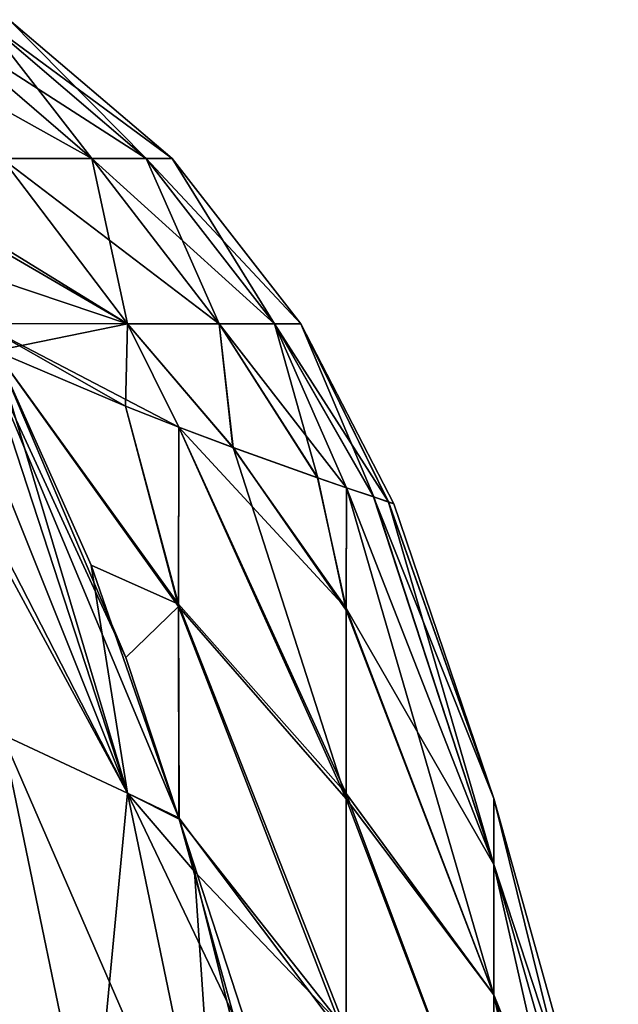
# Model space of a CAD drawing. Header units: millimetres. Extents: x -168 to 168, y -6 to 84.
# Tile 290 of 292: x 167.164 to 167.741, y 64.706 to 65.654. Entities that reach past the tile are written whole.
import ezdxf

# ---------------------------------------------------------------- set-up
doc = ezdxf.new("R2010")
doc.units = ezdxf.units.MM
doc.header["$LTSCALE"] = 65.185185
for name, color, linetype in [('299', 7, 'CONTINUOUS'), ('300', 7, 'CONTINUOUS'), ('301', 7, 'CONTINUOUS'), ('311', 7, 'CONTINUOUS'), ('333', 7, 'CONTINUOUS'), ('334', 7, 'CONTINUOUS'), ('335', 7, 'CONTINUOUS'), ('345', 7, 'CONTINUOUS')]:
    doc.layers.add(name, color=color, linetype=linetype)

msp = doc.modelspace()

# ---------------------------------------------------------------- linework, layer by layer
at = {"layer": '299', "linetype": 'CONTINUOUS'}
for points in [[(167.23348, 65.52068, -36.30141), (166.99362, 65.65435, -35.85378), (167.14686, 65.52068, -35.8196), (167.23348, 65.52068, -36.30141)], [(167.07801, 65.65435, -36.32337), (166.99362, 65.65435, -35.85378), (167.23348, 65.52068, -36.30141), (167.07801, 65.65435, -36.32337)], [(167.07801, 65.65435, -38.67662), (167.12934, 65.65435, -38.20621), (167.23348, 65.52068, -38.69858), (167.07801, 65.65435, -38.67662)], [(167.28586, 65.52068, -36.7814), (167.07801, 65.65435, -36.32337), (167.23348, 65.52068, -36.30141), (167.28586, 65.52068, -36.7814)], [(167.12934, 65.65435, -36.79378), (167.07801, 65.65435, -36.32337), (167.28586, 65.52068, -36.7814), (167.12934, 65.65435, -36.79378)], [(167.14687, 65.52068, -39.1804), (167.07801, 65.65435, -38.67662), (167.23348, 65.52068, -38.69858), (167.14687, 65.52068, -39.1804)], [(167.31073, 65.52068, -37.26055), (167.12934, 65.65435, -36.79378), (167.28586, 65.52068, -36.7814), (167.31073, 65.52068, -37.26055)], [(167.15377, 65.65435, -37.26456), (167.12934, 65.65435, -36.79378), (167.31073, 65.52068, -37.26055), (167.15377, 65.65435, -37.26456)], [(167.23348, 65.52068, -38.69858), (167.12934, 65.65435, -38.20621), (167.28586, 65.52068, -38.21859), (167.23348, 65.52068, -38.69858)], [(167.12934, 65.65435, -38.20621), (167.15377, 65.65435, -37.73543), (167.28586, 65.52068, -38.21859), (167.12934, 65.65435, -38.20621)], [(167.31073, 65.52068, -37.73944), (167.15377, 65.65435, -37.26456), (167.31073, 65.52068, -37.26055), (167.31073, 65.52068, -37.73944)], [(167.28586, 65.52068, -38.21859), (167.15377, 65.65435, -37.73543), (167.31073, 65.52068, -37.73944), (167.28586, 65.52068, -38.21859)], [(167.15377, 65.65435, -37.73543), (167.15377, 65.65435, -37.26456), (167.31073, 65.52068, -37.73944), (167.15377, 65.65435, -37.73543)], [(167.26787, 65.36131, -35.79261), (167.00876, 65.52076, -35.33284), (167.02441, 65.50292, -35.32723), (167.26787, 65.36131, -35.79261)], [(167.26787, 65.36131, -35.79261), (167.14686, 65.52068, -35.8196), (167.00876, 65.52076, -35.33284), (167.26787, 65.36131, -35.79261)], [(167.26787, 65.36131, -39.20739), (167.12531, 65.36162, -39.70905), (167.14687, 65.52068, -39.1804), (167.26787, 65.36131, -39.20739)], [(167.35624, 65.36131, -36.28408), (167.23348, 65.52068, -36.30141), (167.14686, 65.52068, -35.8196), (167.35624, 65.36131, -36.28408)], [(167.26787, 65.36131, -35.79261), (167.35624, 65.36131, -36.28408), (167.14686, 65.52068, -35.8196), (167.26787, 65.36131, -35.79261)], [(167.26787, 65.36131, -39.20739), (167.14687, 65.52068, -39.1804), (167.23348, 65.52068, -38.69858), (167.26787, 65.36131, -39.20739)], [(167.35624, 65.36131, -38.71591), (167.26787, 65.36131, -39.20739), (167.23348, 65.52068, -38.69858), (167.35624, 65.36131, -38.71591)], [(167.35624, 65.36131, -38.71591), (167.23348, 65.52068, -38.69858), (167.28586, 65.52068, -38.21859), (167.35624, 65.36131, -38.71591)], [(167.40945, 65.36131, -36.77162), (167.28586, 65.52068, -36.7814), (167.23348, 65.52068, -36.30141), (167.40945, 65.36131, -36.77162)], [(167.35624, 65.36131, -36.28408), (167.40945, 65.36131, -36.77162), (167.23348, 65.52068, -36.30141), (167.35624, 65.36131, -36.28408)], [(167.40945, 65.36131, -36.77162), (167.43467, 65.36131, -37.25738), (167.28586, 65.52068, -36.7814), (167.40945, 65.36131, -36.77162)], [(167.40946, 65.36131, -38.22837), (167.35624, 65.36131, -38.71591), (167.28586, 65.52068, -38.21859), (167.40946, 65.36131, -38.22837)], [(167.40946, 65.36131, -38.22837), (167.28586, 65.52068, -38.21859), (167.31073, 65.52068, -37.73944), (167.40946, 65.36131, -38.22837)], [(167.43467, 65.36131, -37.25738), (167.31073, 65.52068, -37.26055), (167.28586, 65.52068, -36.7814), (167.43467, 65.36131, -37.25738)], [(167.43467, 65.36131, -37.7426), (167.31073, 65.52068, -37.73944), (167.31073, 65.52068, -37.26055), (167.43467, 65.36131, -37.7426)], [(167.43467, 65.36131, -37.25738), (167.43467, 65.36131, -37.7426), (167.31073, 65.52068, -37.26055), (167.43467, 65.36131, -37.25738)], [(167.43467, 65.36131, -37.7426), (167.40946, 65.36131, -38.22837), (167.31073, 65.52068, -37.73944), (167.43467, 65.36131, -37.7426)], [(167.26787, 65.36131, -35.79261), (167.02441, 65.50292, -35.32723), (167.08635, 65.42247, -35.30489), (167.26787, 65.36131, -35.79261)], [(167.12531, 65.3616, -35.29089), (167.26787, 65.36131, -35.79261), (167.08635, 65.42247, -35.30489), (167.12531, 65.3616, -35.29089)], [(167.12531, 65.36162, -39.70905), (167.26787, 65.36131, -39.20739), (167.14024, 65.33547, -39.71441), (167.12531, 65.36162, -39.70905)], [(167.31723, 65.26187, -35.76261), (167.12531, 65.3616, -35.29089), (167.26577, 65.28209, -35.59436), (167.31723, 65.26187, -35.76261)], [(167.26787, 65.36131, -35.79261), (167.12531, 65.3616, -35.29089), (167.31723, 65.26187, -35.76261), (167.26787, 65.36131, -35.79261)], [(167.12531, 65.3616, -35.29089), (167.14024, 65.33547, -35.28559), (167.26577, 65.28209, -35.59436), (167.12531, 65.3616, -35.29089)], [(167.14024, 65.33547, -39.71441), (167.26787, 65.36131, -39.20739), (167.26587, 65.28204, -39.40536), (167.14024, 65.33547, -39.71441)], [(167.26587, 65.28204, -39.40536), (167.26787, 65.36131, -39.20739), (167.31722, 65.26187, -39.23741), (167.26587, 65.28204, -39.40536)], [(167.26787, 65.36131, -39.20739), (167.35624, 65.36131, -38.71591), (167.36959, 65.24213, -39.02959), (167.26787, 65.36131, -39.20739)], [(167.36941, 65.24219, -35.9696), (167.26787, 65.36131, -35.79261), (167.31723, 65.26187, -35.76261), (167.36941, 65.24219, -35.9696)], [(167.35624, 65.36131, -36.28408), (167.26787, 65.36131, -35.79261), (167.36941, 65.24219, -35.9696), (167.35624, 65.36131, -36.28408)], [(167.31722, 65.26187, -39.23741), (167.26787, 65.36131, -39.20739), (167.36959, 65.24213, -39.02959), (167.31722, 65.26187, -39.23741)], [(167.35624, 65.36131, -38.71591), (167.40946, 65.36131, -38.22837), (167.45106, 65.21297, -38.58195), (167.35624, 65.36131, -38.71591)], [(167.36959, 65.24213, -39.02959), (167.35624, 65.36131, -38.71591), (167.45106, 65.21297, -38.58195), (167.36959, 65.24213, -39.02959)], [(167.45084, 65.21305, -36.41648), (167.35624, 65.36131, -36.28408), (167.36941, 65.24219, -35.9696), (167.45084, 65.21305, -36.41648)], [(167.47884, 65.20341, -36.63972), (167.35624, 65.36131, -36.28408), (167.45084, 65.21305, -36.41648), (167.47884, 65.20341, -36.63972)], [(167.40945, 65.36131, -36.77162), (167.35624, 65.36131, -36.28408), (167.47884, 65.20341, -36.63972), (167.40945, 65.36131, -36.77162)], [(167.43467, 65.36131, -37.25738), (167.40945, 65.36131, -36.77162), (167.51934, 65.1897, -37.21288), (167.43467, 65.36131, -37.25738)], [(167.51934, 65.1897, -37.21288), (167.40945, 65.36131, -36.77162), (167.50491, 65.19454, -36.93358), (167.51934, 65.1897, -37.21288)], [(167.50491, 65.19454, -36.93358), (167.40945, 65.36131, -36.77162), (167.47884, 65.20341, -36.63972), (167.50491, 65.19454, -36.93358)], [(167.45106, 65.21297, -38.58195), (167.40946, 65.36131, -38.22837), (167.47883, 65.20341, -38.36033), (167.45106, 65.21297, -38.58195)], [(167.47883, 65.20341, -38.36033), (167.40946, 65.36131, -38.22837), (167.50503, 65.1945, -38.0647), (167.47883, 65.20341, -38.36033)], [(167.40946, 65.36131, -38.22837), (167.43467, 65.36131, -37.7426), (167.50503, 65.1945, -38.0647), (167.40946, 65.36131, -38.22837)], [(167.43467, 65.36131, -37.7426), (167.43467, 65.36131, -37.25738), (167.52427, 65.18804, -37.49924), (167.43467, 65.36131, -37.7426)], [(167.52427, 65.18804, -37.49924), (167.43467, 65.36131, -37.25738), (167.51934, 65.1897, -37.21288), (167.52427, 65.18804, -37.49924)], [(167.50503, 65.1945, -38.0647), (167.43467, 65.36131, -37.7426), (167.51939, 65.18968, -37.78555), (167.50503, 65.1945, -38.0647)], [(167.51939, 65.18968, -37.78555), (167.43467, 65.36131, -37.7426), (167.52427, 65.18804, -37.49924), (167.51939, 65.18968, -37.78555)]]:
    msp.add_3dface(points, dxfattribs=at)
at = {"layer": '300', "linetype": 'CONTINUOUS'}
for points in [[(167.26577, 65.28209, -35.59436), (167.14024, 65.33547, -35.28559), (167.31704, 65.09122, -35.4321), (167.26577, 65.28209, -35.59436)], [(167.31704, 65.09122, -35.4321), (167.14024, 65.33547, -35.28559), (167.23275, 65.12875, -35.21198), (167.31704, 65.09122, -35.4321)], [(167.14024, 65.33547, -39.71441), (167.31704, 65.08889, -39.57194), (167.26631, 65.03991, -39.82318), (167.14024, 65.33547, -39.71441)], [(167.14024, 65.33547, -39.71441), (167.26587, 65.28204, -39.40536), (167.31704, 65.08889, -39.57194), (167.14024, 65.33547, -39.71441)], [(167.31723, 65.26187, -35.76261), (167.26577, 65.28209, -35.59436), (167.31704, 65.09122, -35.4321), (167.31723, 65.26187, -35.76261)], [(167.26587, 65.28204, -39.40536), (167.31722, 65.26187, -39.23741), (167.31704, 65.08889, -39.57194), (167.26587, 65.28204, -39.40536)], [(167.31722, 65.26187, -39.23741), (167.47848, 64.90364, -39.19615), (167.31704, 65.08889, -39.57194), (167.31722, 65.26187, -39.23741)], [(167.47848, 64.90882, -35.81428), (167.31723, 65.26187, -35.76261), (167.31704, 65.09122, -35.4321), (167.47848, 64.90882, -35.81428)], [(167.31722, 65.26187, -39.23741), (167.36959, 65.24213, -39.02959), (167.47848, 64.90364, -39.19615), (167.31722, 65.26187, -39.23741)], [(167.36941, 65.24219, -35.9696), (167.31723, 65.26187, -35.76261), (167.47848, 65.08735, -36.23801), (167.36941, 65.24219, -35.9696)], [(167.31723, 65.26187, -35.76261), (167.47848, 64.90882, -35.81428), (167.47848, 65.08735, -36.23801), (167.31723, 65.26187, -35.76261)], [(167.45084, 65.21305, -36.41648), (167.36941, 65.24219, -35.9696), (167.47848, 65.08735, -36.23801), (167.45084, 65.21305, -36.41648)], [(167.36959, 65.24213, -39.02959), (167.45106, 65.21297, -38.58195), (167.47848, 65.08542, -38.76748), (167.36959, 65.24213, -39.02959)], [(167.36959, 65.24213, -39.02959), (167.47848, 65.08542, -38.76748), (167.47848, 64.90364, -39.19615), (167.36959, 65.24213, -39.02959)], [(167.47884, 65.20341, -36.63972), (167.45084, 65.21305, -36.41648), (167.47848, 65.08735, -36.23801), (167.47884, 65.20341, -36.63972)], [(167.45106, 65.21297, -38.58195), (167.47883, 65.20341, -38.36033), (167.47848, 65.08542, -38.76748), (167.45106, 65.21297, -38.58195)], [(167.47848, 65.08542, -38.76748), (167.47883, 65.20341, -38.36033), (167.62077, 64.71496, -38.6426), (167.47848, 65.08542, -38.76748)], [(167.47884, 65.20341, -36.63972), (167.47848, 65.08735, -36.23801), (167.62077, 64.8406, -36.80582), (167.47884, 65.20341, -36.63972)], [(167.47883, 65.20341, -38.36033), (167.50503, 65.1945, -38.0647), (167.62077, 64.8406, -38.19418), (167.47883, 65.20341, -38.36033)], [(167.62077, 64.71496, -38.6426), (167.47883, 65.20341, -38.36033), (167.62077, 64.8406, -38.19418), (167.62077, 64.71496, -38.6426)], [(167.50491, 65.19454, -36.93358), (167.47884, 65.20341, -36.63972), (167.62077, 64.8406, -36.80582), (167.50491, 65.19454, -36.93358)], [(167.51934, 65.1897, -37.21288), (167.50491, 65.19454, -36.93358), (167.62077, 64.90401, -37.26716), (167.51934, 65.1897, -37.21288)], [(167.62077, 64.90401, -37.26716), (167.50491, 65.19454, -36.93358), (167.62077, 64.8406, -36.80582), (167.62077, 64.90401, -37.26716)], [(167.50503, 65.1945, -38.0647), (167.51939, 65.18968, -37.78555), (167.62077, 64.8406, -38.19418), (167.50503, 65.1945, -38.0647)], [(167.52427, 65.18804, -37.49924), (167.51934, 65.1897, -37.21288), (167.62077, 64.90401, -37.26716), (167.52427, 65.18804, -37.49924)], [(167.51939, 65.18968, -37.78555), (167.52427, 65.18804, -37.49924), (167.62077, 64.90401, -37.73284), (167.51939, 65.18968, -37.78555)], [(167.62077, 64.8406, -38.19418), (167.51939, 65.18968, -37.78555), (167.62077, 64.90401, -37.73284), (167.62077, 64.8406, -38.19418)], [(167.62077, 64.90401, -37.73284), (167.52427, 65.18804, -37.49924), (167.62077, 64.90401, -37.26716), (167.62077, 64.90401, -37.73284)], [(167.3174, 64.88424, -35.1095), (167.31704, 65.09122, -35.4321), (167.23275, 65.12875, -35.21198), (167.3174, 64.88424, -35.1095)], [(167.31704, 65.08889, -39.57194), (167.31725, 64.88541, -39.88933), (167.26631, 65.03991, -39.82318), (167.31704, 65.08889, -39.57194)], [(167.47848, 64.68046, -35.41519), (167.47848, 64.90882, -35.81428), (167.31704, 65.09122, -35.4321), (167.47848, 64.68046, -35.41519)], [(167.3174, 64.88424, -35.1095), (167.47848, 64.68046, -35.41519), (167.31704, 65.09122, -35.4321), (167.3174, 64.88424, -35.1095)], [(167.31704, 65.08889, -39.57194), (167.47848, 64.67084, -39.5994), (167.31725, 64.88541, -39.88933), (167.31704, 65.08889, -39.57194)], [(167.47848, 64.90364, -39.19615), (167.47848, 64.67084, -39.5994), (167.31704, 65.08889, -39.57194), (167.47848, 64.90364, -39.19615)], [(167.47848, 65.08735, -36.23801), (167.47848, 64.90882, -35.81428), (167.62077, 64.71496, -36.3574), (167.47848, 65.08735, -36.23801)], [(167.62077, 64.8406, -36.80582), (167.47848, 65.08735, -36.23801), (167.62077, 64.71496, -36.3574), (167.62077, 64.8406, -36.80582)], [(167.47848, 64.90364, -39.19615), (167.47848, 65.08542, -38.76748), (167.62077, 64.71496, -38.6426), (167.47848, 64.90364, -39.19615)], [(167.47848, 64.90882, -35.81428), (167.47848, 64.68046, -35.41519), (167.62077, 64.52943, -35.93028), (167.47848, 64.90882, -35.81428)], [(167.62077, 64.71496, -36.3574), (167.47848, 64.90882, -35.81428), (167.62077, 64.52943, -35.93028), (167.62077, 64.71496, -36.3574)], [(167.47848, 64.67084, -39.5994), (167.47848, 64.90364, -39.19615), (167.62077, 64.52943, -39.06972), (167.47848, 64.67084, -39.5994)], [(167.62077, 64.52943, -39.06972), (167.47848, 64.90364, -39.19615), (167.62077, 64.71496, -38.6426), (167.62077, 64.52943, -39.06972)], [(167.62077, 64.8406, -38.19418), (167.62077, 64.90401, -37.73284), (167.74077, 64.41971, -38.10672), (167.62077, 64.8406, -38.19418)], [(167.62077, 64.90401, -37.73284), (167.62077, 64.90401, -37.26716), (167.74077, 64.47513, -37.7035), (167.62077, 64.90401, -37.73284)], [(167.62077, 64.90401, -37.73284), (167.74077, 64.47513, -37.7035), (167.74077, 64.41971, -38.10672), (167.62077, 64.90401, -37.73284)], [(167.62077, 64.90401, -37.26716), (167.62077, 64.8406, -36.80582), (167.74077, 64.47513, -37.2965), (167.62077, 64.90401, -37.26716)], [(167.62077, 64.90401, -37.26716), (167.74077, 64.47513, -37.2965), (167.74077, 64.47513, -37.7035), (167.62077, 64.90401, -37.26716)], [(167.31725, 64.88541, -39.88933), (167.47848, 64.3905, -39.97118), (167.36977, 64.69516, -39.97611), (167.31725, 64.88541, -39.88933)], [(167.47848, 64.67084, -39.5994), (167.47848, 64.3905, -39.97118), (167.31725, 64.88541, -39.88933), (167.47848, 64.67084, -39.5994)], [(167.33237, 64.83373, -35.08705), (167.47848, 64.68046, -35.41519), (167.3174, 64.88424, -35.1095), (167.33237, 64.83373, -35.08705)], [(167.62077, 64.71496, -38.6426), (167.62077, 64.8406, -38.19418), (167.74077, 64.3099, -38.49864), (167.62077, 64.71496, -38.6426)], [(167.62077, 64.8406, -38.19418), (167.74077, 64.41971, -38.10672), (167.74077, 64.3099, -38.49864), (167.62077, 64.8406, -38.19418)], [(167.62077, 64.8406, -36.80582), (167.62077, 64.71496, -36.3574), (167.74077, 64.41971, -36.89328), (167.62077, 64.8406, -36.80582)], [(167.62077, 64.8406, -36.80582), (167.74077, 64.41971, -36.89328), (167.74077, 64.47513, -37.2965), (167.62077, 64.8406, -36.80582)], [(167.40372, 64.54829, -34.95335), (167.47848, 64.68046, -35.41519), (167.33237, 64.83373, -35.08705), (167.40372, 64.54829, -34.95335)], [(167.62077, 64.52943, -39.06972), (167.62077, 64.71496, -38.6426), (167.74077, 64.14775, -38.87195), (167.62077, 64.52943, -39.06972)], [(167.62077, 64.71496, -38.6426), (167.74077, 64.3099, -38.49864), (167.74077, 64.14775, -38.87195), (167.62077, 64.71496, -38.6426)], [(167.62077, 64.71496, -36.3574), (167.62077, 64.52943, -35.93028), (167.74077, 64.3099, -36.50136), (167.62077, 64.71496, -36.3574)], [(167.62077, 64.71496, -36.3574), (167.74077, 64.3099, -36.50136), (167.74077, 64.41971, -36.89328), (167.62077, 64.71496, -36.3574)]]:
    msp.add_3dface(points, dxfattribs=at)
at = {"layer": '301', "linetype": 'CONTINUOUS'}
for points in [[(167.14024, 65.33547, -35.28559), (167.12533, 65.3439, -35.26028), (167.26788, 64.90929, -35.00972), (167.14024, 65.33547, -35.28559)], [(167.12533, 65.3439, -35.26028), (167.14688, 64.96561, -34.8582), (167.26788, 64.90929, -35.00972), (167.12533, 65.3439, -35.26028)], [(167.23275, 65.12875, -35.21198), (167.14024, 65.33547, -35.28559), (167.26788, 64.90929, -35.00972), (167.23275, 65.12875, -35.21198)], [(167.3174, 64.88424, -35.1095), (167.23275, 65.12875, -35.21198), (167.26788, 64.90929, -35.00972), (167.3174, 64.88424, -35.1095)], [(167.14688, 64.96561, -34.8582), (167.07802, 64.59616, -34.49055), (167.23349, 64.54834, -34.61729), (167.14688, 64.96561, -34.8582)], [(167.14688, 64.96561, -34.8582), (167.23349, 64.54834, -34.61729), (167.26788, 64.90929, -35.00972), (167.14688, 64.96561, -34.8582)], [(167.26788, 64.90929, -35.00972), (167.23349, 64.54834, -34.61729), (167.35625, 64.48367, -34.76399), (167.26788, 64.90929, -35.00972)], [(167.33237, 64.83373, -35.08705), (167.26788, 64.90929, -35.00972), (167.35625, 64.48367, -34.76399), (167.33237, 64.83373, -35.08705)], [(167.33237, 64.83373, -35.08705), (167.3174, 64.88424, -35.1095), (167.26788, 64.90929, -35.00972), (167.33237, 64.83373, -35.08705)], [(167.40372, 64.54829, -34.95335), (167.33237, 64.83373, -35.08705), (167.35625, 64.48367, -34.76399), (167.40372, 64.54829, -34.95335)]]:
    msp.add_3dface(points, dxfattribs=at)
at = {"layer": '311', "linetype": 'CONTINUOUS'}
for points in [[(167.26787, 64.9093, -39.9903), (167.14686, 64.96561, -40.14182), (167.00875, 65.3872, -39.89851), (167.26787, 64.9093, -39.9903)], [(167.26787, 64.9093, -39.9903), (167.00875, 65.3872, -39.89851), (167.0244, 65.38313, -39.88025), (167.26787, 64.9093, -39.9903)], [(167.26787, 64.9093, -39.9903), (167.0244, 65.38313, -39.88025), (167.08635, 65.36226, -39.79941), (167.26787, 64.9093, -39.9903)], [(167.1253, 65.34395, -39.73969), (167.26787, 64.9093, -39.9903), (167.08635, 65.36226, -39.79941), (167.1253, 65.34395, -39.73969)], [(167.1253, 65.34395, -39.73969), (167.31725, 64.88541, -39.88933), (167.26787, 64.9093, -39.9903), (167.1253, 65.34395, -39.73969)], [(167.14024, 65.33547, -39.71441), (167.26631, 65.03991, -39.82318), (167.1253, 65.34395, -39.73969), (167.14024, 65.33547, -39.71441)], [(167.26631, 65.03991, -39.82318), (167.31725, 64.88541, -39.88933), (167.1253, 65.34395, -39.73969), (167.26631, 65.03991, -39.82318)], [(167.23347, 64.54835, -40.38272), (166.99361, 65.00284, -40.27466), (167.14686, 64.96561, -40.14182), (167.23347, 64.54835, -40.38272)], [(167.078, 64.59617, -40.50946), (166.99361, 65.00284, -40.27466), (167.23347, 64.54835, -40.38272), (167.078, 64.59617, -40.50946)], [(167.26787, 64.9093, -39.9903), (167.35623, 64.48368, -40.23604), (167.14686, 64.96561, -40.14182), (167.26787, 64.9093, -39.9903)], [(167.35623, 64.48368, -40.23604), (167.23347, 64.54835, -40.38272), (167.14686, 64.96561, -40.14182), (167.35623, 64.48368, -40.23604)], [(167.26787, 64.9093, -39.9903), (167.36977, 64.69516, -39.97611), (167.35623, 64.48368, -40.23604), (167.26787, 64.9093, -39.9903)], [(167.31725, 64.88541, -39.88933), (167.36977, 64.69516, -39.97611), (167.26787, 64.9093, -39.9903), (167.31725, 64.88541, -39.88933)]]:
    msp.add_3dface(points, dxfattribs=at)
at = {"layer": '333', "linetype": 'CONTINUOUS'}
for points in [[(167.23348, 65.52068, 38.69859), (166.99362, 65.65435, 39.14622), (167.14686, 65.52068, 39.1804), (167.23348, 65.52068, 38.69859)], [(167.07801, 65.65435, 38.67663), (166.99362, 65.65435, 39.14622), (167.23348, 65.52068, 38.69859), (167.07801, 65.65435, 38.67663)], [(167.07801, 65.65435, 36.32338), (167.12934, 65.65435, 36.79379), (167.23348, 65.52068, 36.30142), (167.07801, 65.65435, 36.32338)], [(167.28586, 65.52068, 38.2186), (167.07801, 65.65435, 38.67663), (167.23348, 65.52068, 38.69859), (167.28586, 65.52068, 38.2186)], [(167.12934, 65.65435, 38.20622), (167.07801, 65.65435, 38.67663), (167.28586, 65.52068, 38.2186), (167.12934, 65.65435, 38.20622)], [(167.14687, 65.52068, 35.8196), (167.07801, 65.65435, 36.32338), (167.23348, 65.52068, 36.30142), (167.14687, 65.52068, 35.8196)], [(167.31073, 65.52068, 37.73945), (167.12934, 65.65435, 38.20622), (167.28586, 65.52068, 38.2186), (167.31073, 65.52068, 37.73945)], [(167.15377, 65.65435, 37.73544), (167.12934, 65.65435, 38.20622), (167.31073, 65.52068, 37.73945), (167.15377, 65.65435, 37.73544)], [(167.23348, 65.52068, 36.30142), (167.12934, 65.65435, 36.79379), (167.28586, 65.52068, 36.78141), (167.23348, 65.52068, 36.30142)], [(167.12934, 65.65435, 36.79379), (167.15377, 65.65435, 37.26457), (167.28586, 65.52068, 36.78141), (167.12934, 65.65435, 36.79379)], [(167.31073, 65.52068, 37.26056), (167.15377, 65.65435, 37.73544), (167.31073, 65.52068, 37.73945), (167.31073, 65.52068, 37.26056)], [(167.28586, 65.52068, 36.78141), (167.15377, 65.65435, 37.26457), (167.31073, 65.52068, 37.26056), (167.28586, 65.52068, 36.78141)], [(167.15377, 65.65435, 37.26457), (167.15377, 65.65435, 37.73544), (167.31073, 65.52068, 37.26056), (167.15377, 65.65435, 37.26457)], [(167.26787, 65.36131, 39.20739), (167.00876, 65.52076, 39.66716), (167.02441, 65.50292, 39.67277), (167.26787, 65.36131, 39.20739)], [(167.26787, 65.36131, 39.20739), (167.14686, 65.52068, 39.1804), (167.00876, 65.52076, 39.66716), (167.26787, 65.36131, 39.20739)], [(167.26787, 65.36131, 35.79261), (167.12531, 65.36162, 35.29095), (167.14687, 65.52068, 35.8196), (167.26787, 65.36131, 35.79261)], [(167.35624, 65.36131, 38.71592), (167.23348, 65.52068, 38.69859), (167.14686, 65.52068, 39.1804), (167.35624, 65.36131, 38.71592)], [(167.26787, 65.36131, 39.20739), (167.35624, 65.36131, 38.71592), (167.14686, 65.52068, 39.1804), (167.26787, 65.36131, 39.20739)], [(167.26787, 65.36131, 35.79261), (167.14687, 65.52068, 35.8196), (167.23348, 65.52068, 36.30142), (167.26787, 65.36131, 35.79261)], [(167.35624, 65.36131, 36.28409), (167.26787, 65.36131, 35.79261), (167.23348, 65.52068, 36.30142), (167.35624, 65.36131, 36.28409)], [(167.35624, 65.36131, 36.28409), (167.23348, 65.52068, 36.30142), (167.28586, 65.52068, 36.78141), (167.35624, 65.36131, 36.28409)], [(167.40945, 65.36131, 38.22838), (167.28586, 65.52068, 38.2186), (167.23348, 65.52068, 38.69859), (167.40945, 65.36131, 38.22838)], [(167.35624, 65.36131, 38.71592), (167.40945, 65.36131, 38.22838), (167.23348, 65.52068, 38.69859), (167.35624, 65.36131, 38.71592)], [(167.40945, 65.36131, 38.22838), (167.43467, 65.36131, 37.74262), (167.28586, 65.52068, 38.2186), (167.40945, 65.36131, 38.22838)], [(167.40946, 65.36131, 36.77163), (167.35624, 65.36131, 36.28409), (167.28586, 65.52068, 36.78141), (167.40946, 65.36131, 36.77163)], [(167.40946, 65.36131, 36.77163), (167.28586, 65.52068, 36.78141), (167.31073, 65.52068, 37.26056), (167.40946, 65.36131, 36.77163)], [(167.43467, 65.36131, 37.74262), (167.31073, 65.52068, 37.73945), (167.28586, 65.52068, 38.2186), (167.43467, 65.36131, 37.74262)], [(167.43467, 65.36131, 37.2574), (167.31073, 65.52068, 37.26056), (167.31073, 65.52068, 37.73945), (167.43467, 65.36131, 37.2574)], [(167.43467, 65.36131, 37.74262), (167.43467, 65.36131, 37.2574), (167.31073, 65.52068, 37.73945), (167.43467, 65.36131, 37.74262)], [(167.43467, 65.36131, 37.2574), (167.40946, 65.36131, 36.77163), (167.31073, 65.52068, 37.26056), (167.43467, 65.36131, 37.2574)], [(167.26787, 65.36131, 39.20739), (167.02441, 65.50292, 39.67277), (167.08635, 65.42247, 39.69511), (167.26787, 65.36131, 39.20739)], [(167.12531, 65.3616, 39.70911), (167.26787, 65.36131, 39.20739), (167.08635, 65.42247, 39.69511), (167.12531, 65.3616, 39.70911)], [(167.12531, 65.36162, 35.29095), (167.26787, 65.36131, 35.79261), (167.14024, 65.33547, 35.28559), (167.12531, 65.36162, 35.29095)], [(167.31723, 65.26187, 39.23739), (167.12531, 65.3616, 39.70911), (167.26577, 65.28209, 39.40564), (167.31723, 65.26187, 39.23739)], [(167.26787, 65.36131, 39.20739), (167.12531, 65.3616, 39.70911), (167.31723, 65.26187, 39.23739), (167.26787, 65.36131, 39.20739)], [(167.12531, 65.3616, 39.70911), (167.14024, 65.33547, 39.71441), (167.26577, 65.28209, 39.40564), (167.12531, 65.3616, 39.70911)], [(167.14024, 65.33547, 35.28559), (167.26787, 65.36131, 35.79261), (167.26587, 65.28204, 35.59464), (167.14024, 65.33547, 35.28559)], [(167.26587, 65.28204, 35.59464), (167.26787, 65.36131, 35.79261), (167.31722, 65.26187, 35.76259), (167.26587, 65.28204, 35.59464)], [(167.26787, 65.36131, 35.79261), (167.35624, 65.36131, 36.28409), (167.36959, 65.24213, 35.97041), (167.26787, 65.36131, 35.79261)], [(167.36941, 65.24219, 39.0304), (167.26787, 65.36131, 39.20739), (167.31723, 65.26187, 39.23739), (167.36941, 65.24219, 39.0304)], [(167.35624, 65.36131, 38.71592), (167.26787, 65.36131, 39.20739), (167.36941, 65.24219, 39.0304), (167.35624, 65.36131, 38.71592)], [(167.31722, 65.26187, 35.76259), (167.26787, 65.36131, 35.79261), (167.36959, 65.24213, 35.97041), (167.31722, 65.26187, 35.76259)], [(167.35624, 65.36131, 36.28409), (167.40946, 65.36131, 36.77163), (167.45106, 65.21297, 36.41805), (167.35624, 65.36131, 36.28409)], [(167.36959, 65.24213, 35.97041), (167.35624, 65.36131, 36.28409), (167.45106, 65.21297, 36.41805), (167.36959, 65.24213, 35.97041)], [(167.45084, 65.21305, 38.58352), (167.35624, 65.36131, 38.71592), (167.36941, 65.24219, 39.0304), (167.45084, 65.21305, 38.58352)], [(167.47884, 65.20341, 38.36028), (167.35624, 65.36131, 38.71592), (167.45084, 65.21305, 38.58352), (167.47884, 65.20341, 38.36028)], [(167.40945, 65.36131, 38.22838), (167.35624, 65.36131, 38.71592), (167.47884, 65.20341, 38.36028), (167.40945, 65.36131, 38.22838)], [(167.43467, 65.36131, 37.74262), (167.40945, 65.36131, 38.22838), (167.51934, 65.1897, 37.78712), (167.43467, 65.36131, 37.74262)], [(167.51934, 65.1897, 37.78712), (167.40945, 65.36131, 38.22838), (167.50491, 65.19454, 38.06642), (167.51934, 65.1897, 37.78712)], [(167.50491, 65.19454, 38.06642), (167.40945, 65.36131, 38.22838), (167.47884, 65.20341, 38.36028), (167.50491, 65.19454, 38.06642)], [(167.45106, 65.21297, 36.41805), (167.40946, 65.36131, 36.77163), (167.47883, 65.20341, 36.63967), (167.45106, 65.21297, 36.41805)], [(167.47883, 65.20341, 36.63967), (167.40946, 65.36131, 36.77163), (167.50503, 65.1945, 36.9353), (167.47883, 65.20341, 36.63967)], [(167.40946, 65.36131, 36.77163), (167.43467, 65.36131, 37.2574), (167.50503, 65.1945, 36.9353), (167.40946, 65.36131, 36.77163)], [(167.43467, 65.36131, 37.2574), (167.43467, 65.36131, 37.74262), (167.52427, 65.18804, 37.50076), (167.43467, 65.36131, 37.2574)], [(167.52427, 65.18804, 37.50076), (167.43467, 65.36131, 37.74262), (167.51934, 65.1897, 37.78712), (167.52427, 65.18804, 37.50076)], [(167.50503, 65.1945, 36.9353), (167.43467, 65.36131, 37.2574), (167.51939, 65.18968, 37.21445), (167.50503, 65.1945, 36.9353)], [(167.51939, 65.18968, 37.21445), (167.43467, 65.36131, 37.2574), (167.52427, 65.18804, 37.50076), (167.51939, 65.18968, 37.21445)]]:
    msp.add_3dface(points, dxfattribs=at)
at = {"layer": '334', "linetype": 'CONTINUOUS'}
for points in [[(167.26577, 65.28209, 39.40564), (167.14024, 65.33547, 39.71441), (167.31704, 65.09122, 39.5679), (167.26577, 65.28209, 39.40564)], [(167.31704, 65.09122, 39.5679), (167.14024, 65.33547, 39.71441), (167.23275, 65.12875, 39.78802), (167.31704, 65.09122, 39.5679)], [(167.14024, 65.33547, 35.28559), (167.31704, 65.08889, 35.42806), (167.26631, 65.03991, 35.17682), (167.14024, 65.33547, 35.28559)], [(167.14024, 65.33547, 35.28559), (167.26587, 65.28204, 35.59464), (167.31704, 65.08889, 35.42806), (167.14024, 65.33547, 35.28559)], [(167.31723, 65.26187, 39.23739), (167.26577, 65.28209, 39.40564), (167.31704, 65.09122, 39.5679), (167.31723, 65.26187, 39.23739)], [(167.26587, 65.28204, 35.59464), (167.31722, 65.26187, 35.76259), (167.31704, 65.08889, 35.42806), (167.26587, 65.28204, 35.59464)], [(167.31722, 65.26187, 35.76259), (167.47848, 64.90364, 35.80385), (167.31704, 65.08889, 35.42806), (167.31722, 65.26187, 35.76259)], [(167.47848, 64.90882, 39.18572), (167.31723, 65.26187, 39.23739), (167.31704, 65.09122, 39.5679), (167.47848, 64.90882, 39.18572)], [(167.31722, 65.26187, 35.76259), (167.36959, 65.24213, 35.97041), (167.47848, 64.90364, 35.80385), (167.31722, 65.26187, 35.76259)], [(167.36941, 65.24219, 39.0304), (167.31723, 65.26187, 39.23739), (167.47848, 65.08735, 38.76199), (167.36941, 65.24219, 39.0304)], [(167.31723, 65.26187, 39.23739), (167.47848, 64.90882, 39.18572), (167.47848, 65.08735, 38.76199), (167.31723, 65.26187, 39.23739)], [(167.45084, 65.21305, 38.58352), (167.36941, 65.24219, 39.0304), (167.47848, 65.08735, 38.76199), (167.45084, 65.21305, 38.58352)], [(167.36959, 65.24213, 35.97041), (167.45106, 65.21297, 36.41805), (167.47848, 65.08542, 36.23252), (167.36959, 65.24213, 35.97041)], [(167.36959, 65.24213, 35.97041), (167.47848, 65.08542, 36.23252), (167.47848, 64.90364, 35.80385), (167.36959, 65.24213, 35.97041)], [(167.47884, 65.20341, 38.36028), (167.45084, 65.21305, 38.58352), (167.47848, 65.08735, 38.76199), (167.47884, 65.20341, 38.36028)], [(167.45106, 65.21297, 36.41805), (167.47883, 65.20341, 36.63967), (167.47848, 65.08542, 36.23252), (167.45106, 65.21297, 36.41805)], [(167.47848, 65.08542, 36.23252), (167.47883, 65.20341, 36.63967), (167.62077, 64.71496, 36.3574), (167.47848, 65.08542, 36.23252)], [(167.47884, 65.20341, 38.36028), (167.47848, 65.08735, 38.76199), (167.62077, 64.8406, 38.19418), (167.47884, 65.20341, 38.36028)], [(167.47883, 65.20341, 36.63967), (167.50503, 65.1945, 36.9353), (167.62077, 64.8406, 36.80582), (167.47883, 65.20341, 36.63967)], [(167.62077, 64.71496, 36.3574), (167.47883, 65.20341, 36.63967), (167.62077, 64.8406, 36.80582), (167.62077, 64.71496, 36.3574)], [(167.50491, 65.19454, 38.06642), (167.47884, 65.20341, 38.36028), (167.62077, 64.8406, 38.19418), (167.50491, 65.19454, 38.06642)], [(167.51934, 65.1897, 37.78712), (167.50491, 65.19454, 38.06642), (167.62077, 64.90401, 37.73284), (167.51934, 65.1897, 37.78712)], [(167.62077, 64.90401, 37.73284), (167.50491, 65.19454, 38.06642), (167.62077, 64.8406, 38.19418), (167.62077, 64.90401, 37.73284)], [(167.50503, 65.1945, 36.9353), (167.51939, 65.18968, 37.21445), (167.62077, 64.8406, 36.80582), (167.50503, 65.1945, 36.9353)], [(167.52427, 65.18804, 37.50076), (167.51934, 65.1897, 37.78712), (167.62077, 64.90401, 37.73284), (167.52427, 65.18804, 37.50076)], [(167.51939, 65.18968, 37.21445), (167.52427, 65.18804, 37.50076), (167.62077, 64.90401, 37.26716), (167.51939, 65.18968, 37.21445)], [(167.62077, 64.8406, 36.80582), (167.51939, 65.18968, 37.21445), (167.62077, 64.90401, 37.26716), (167.62077, 64.8406, 36.80582)], [(167.62077, 64.90401, 37.26716), (167.52427, 65.18804, 37.50076), (167.62077, 64.90401, 37.73284), (167.62077, 64.90401, 37.26716)], [(167.3174, 64.88424, 39.8905), (167.31704, 65.09122, 39.5679), (167.23275, 65.12875, 39.78802), (167.3174, 64.88424, 39.8905)], [(167.31704, 65.08889, 35.42806), (167.31725, 64.88541, 35.11067), (167.26631, 65.03991, 35.17682), (167.31704, 65.08889, 35.42806)], [(167.47848, 64.68046, 39.58481), (167.47848, 64.90882, 39.18572), (167.31704, 65.09122, 39.5679), (167.47848, 64.68046, 39.58481)], [(167.3174, 64.88424, 39.8905), (167.47848, 64.68046, 39.58481), (167.31704, 65.09122, 39.5679), (167.3174, 64.88424, 39.8905)], [(167.31704, 65.08889, 35.42806), (167.47848, 64.67084, 35.4006), (167.31725, 64.88541, 35.11067), (167.31704, 65.08889, 35.42806)], [(167.47848, 64.90364, 35.80385), (167.47848, 64.67084, 35.4006), (167.31704, 65.08889, 35.42806), (167.47848, 64.90364, 35.80385)], [(167.47848, 65.08735, 38.76199), (167.47848, 64.90882, 39.18572), (167.62077, 64.71496, 38.6426), (167.47848, 65.08735, 38.76199)], [(167.62077, 64.8406, 38.19418), (167.47848, 65.08735, 38.76199), (167.62077, 64.71496, 38.6426), (167.62077, 64.8406, 38.19418)], [(167.47848, 64.90364, 35.80385), (167.47848, 65.08542, 36.23252), (167.62077, 64.71496, 36.3574), (167.47848, 64.90364, 35.80385)], [(167.47848, 64.90882, 39.18572), (167.47848, 64.68046, 39.58481), (167.62077, 64.52943, 39.06972), (167.47848, 64.90882, 39.18572)], [(167.62077, 64.71496, 38.6426), (167.47848, 64.90882, 39.18572), (167.62077, 64.52943, 39.06972), (167.62077, 64.71496, 38.6426)], [(167.47848, 64.67084, 35.4006), (167.47848, 64.90364, 35.80385), (167.62077, 64.52943, 35.93028), (167.47848, 64.67084, 35.4006)], [(167.62077, 64.52943, 35.93028), (167.47848, 64.90364, 35.80385), (167.62077, 64.71496, 36.3574), (167.62077, 64.52943, 35.93028)], [(167.62077, 64.8406, 36.80582), (167.62077, 64.90401, 37.26716), (167.74077, 64.41971, 36.89328), (167.62077, 64.8406, 36.80582)], [(167.62077, 64.90401, 37.26716), (167.62077, 64.90401, 37.73284), (167.74077, 64.47513, 37.2965), (167.62077, 64.90401, 37.26716)], [(167.62077, 64.90401, 37.26716), (167.74077, 64.47513, 37.2965), (167.74077, 64.41971, 36.89328), (167.62077, 64.90401, 37.26716)], [(167.62077, 64.90401, 37.73284), (167.62077, 64.8406, 38.19418), (167.74077, 64.47513, 37.7035), (167.62077, 64.90401, 37.73284)], [(167.62077, 64.90401, 37.73284), (167.74077, 64.47513, 37.7035), (167.74077, 64.47513, 37.2965), (167.62077, 64.90401, 37.73284)], [(167.31725, 64.88541, 35.11067), (167.47848, 64.3905, 35.02882), (167.36977, 64.69516, 35.02389), (167.31725, 64.88541, 35.11067)], [(167.47848, 64.67084, 35.4006), (167.47848, 64.3905, 35.02882), (167.31725, 64.88541, 35.11067), (167.47848, 64.67084, 35.4006)], [(167.33237, 64.83373, 39.91295), (167.47848, 64.68046, 39.58481), (167.3174, 64.88424, 39.8905), (167.33237, 64.83373, 39.91295)], [(167.62077, 64.71496, 36.3574), (167.62077, 64.8406, 36.80582), (167.74077, 64.3099, 36.50136), (167.62077, 64.71496, 36.3574)], [(167.62077, 64.8406, 36.80582), (167.74077, 64.41971, 36.89328), (167.74077, 64.3099, 36.50136), (167.62077, 64.8406, 36.80582)], [(167.62077, 64.8406, 38.19418), (167.62077, 64.71496, 38.6426), (167.74077, 64.41971, 38.10672), (167.62077, 64.8406, 38.19418)], [(167.62077, 64.8406, 38.19418), (167.74077, 64.41971, 38.10672), (167.74077, 64.47513, 37.7035), (167.62077, 64.8406, 38.19418)], [(167.40372, 64.54829, 40.04665), (167.47848, 64.68046, 39.58481), (167.33237, 64.83373, 39.91295), (167.40372, 64.54829, 40.04665)], [(167.62077, 64.52943, 35.93028), (167.62077, 64.71496, 36.3574), (167.74077, 64.14775, 36.12805), (167.62077, 64.52943, 35.93028)], [(167.62077, 64.71496, 36.3574), (167.74077, 64.3099, 36.50136), (167.74077, 64.14775, 36.12805), (167.62077, 64.71496, 36.3574)], [(167.62077, 64.71496, 38.6426), (167.62077, 64.52943, 39.06972), (167.74077, 64.3099, 38.49864), (167.62077, 64.71496, 38.6426)], [(167.62077, 64.71496, 38.6426), (167.74077, 64.3099, 38.49864), (167.74077, 64.41971, 38.10672), (167.62077, 64.71496, 38.6426)]]:
    msp.add_3dface(points, dxfattribs=at)
at = {"layer": '335', "linetype": 'CONTINUOUS'}
for points in [[(167.14024, 65.33547, 39.71441), (167.12533, 65.3439, 39.73972), (167.26788, 64.90929, 39.99028), (167.14024, 65.33547, 39.71441)], [(167.12533, 65.3439, 39.73972), (167.14688, 64.96561, 40.1418), (167.26788, 64.90929, 39.99028), (167.12533, 65.3439, 39.73972)], [(167.23275, 65.12875, 39.78802), (167.14024, 65.33547, 39.71441), (167.26788, 64.90929, 39.99028), (167.23275, 65.12875, 39.78802)], [(167.3174, 64.88424, 39.8905), (167.23275, 65.12875, 39.78802), (167.26788, 64.90929, 39.99028), (167.3174, 64.88424, 39.8905)], [(167.14688, 64.96561, 40.1418), (167.07802, 64.59616, 40.50945), (167.23349, 64.54834, 40.38271), (167.14688, 64.96561, 40.1418)], [(167.14688, 64.96561, 40.1418), (167.23349, 64.54834, 40.38271), (167.26788, 64.90929, 39.99028), (167.14688, 64.96561, 40.1418)], [(167.26788, 64.90929, 39.99028), (167.23349, 64.54834, 40.38271), (167.35625, 64.48367, 40.23601), (167.26788, 64.90929, 39.99028)], [(167.33237, 64.83373, 39.91295), (167.26788, 64.90929, 39.99028), (167.35625, 64.48367, 40.23601), (167.33237, 64.83373, 39.91295)], [(167.33237, 64.83373, 39.91295), (167.3174, 64.88424, 39.8905), (167.26788, 64.90929, 39.99028), (167.33237, 64.83373, 39.91295)], [(167.40372, 64.54829, 40.04665), (167.33237, 64.83373, 39.91295), (167.35625, 64.48367, 40.23601), (167.40372, 64.54829, 40.04665)]]:
    msp.add_3dface(points, dxfattribs=at)
at = {"layer": '345', "linetype": 'CONTINUOUS'}
for points in [[(167.26787, 64.9093, 35.0097), (167.14686, 64.96561, 34.85818), (167.00875, 65.3872, 35.10149), (167.26787, 64.9093, 35.0097)], [(167.26787, 64.9093, 35.0097), (167.00875, 65.3872, 35.10149), (167.0244, 65.38313, 35.11975), (167.26787, 64.9093, 35.0097)], [(167.26787, 64.9093, 35.0097), (167.0244, 65.38313, 35.11975), (167.08635, 65.36226, 35.20059), (167.26787, 64.9093, 35.0097)], [(167.1253, 65.34395, 35.26031), (167.26787, 64.9093, 35.0097), (167.08635, 65.36226, 35.20059), (167.1253, 65.34395, 35.26031)], [(167.1253, 65.34395, 35.26031), (167.31725, 64.88541, 35.11067), (167.26787, 64.9093, 35.0097), (167.1253, 65.34395, 35.26031)], [(167.14024, 65.33547, 35.28559), (167.26631, 65.03991, 35.17682), (167.1253, 65.34395, 35.26031), (167.14024, 65.33547, 35.28559)], [(167.26631, 65.03991, 35.17682), (167.31725, 64.88541, 35.11067), (167.1253, 65.34395, 35.26031), (167.26631, 65.03991, 35.17682)], [(167.23347, 64.54835, 34.61728), (166.99361, 65.00284, 34.72534), (167.14686, 64.96561, 34.85818), (167.23347, 64.54835, 34.61728)], [(167.078, 64.59617, 34.49054), (166.99361, 65.00284, 34.72534), (167.23347, 64.54835, 34.61728), (167.078, 64.59617, 34.49054)], [(167.26787, 64.9093, 35.0097), (167.35623, 64.48368, 34.76396), (167.14686, 64.96561, 34.85818), (167.26787, 64.9093, 35.0097)], [(167.35623, 64.48368, 34.76396), (167.23347, 64.54835, 34.61728), (167.14686, 64.96561, 34.85818), (167.35623, 64.48368, 34.76396)], [(167.26787, 64.9093, 35.0097), (167.36977, 64.69516, 35.02389), (167.35623, 64.48368, 34.76396), (167.26787, 64.9093, 35.0097)], [(167.31725, 64.88541, 35.11067), (167.36977, 64.69516, 35.02389), (167.26787, 64.9093, 35.0097), (167.31725, 64.88541, 35.11067)]]:
    msp.add_3dface(points, dxfattribs=at)

doc.saveas('drawing.dxf')
